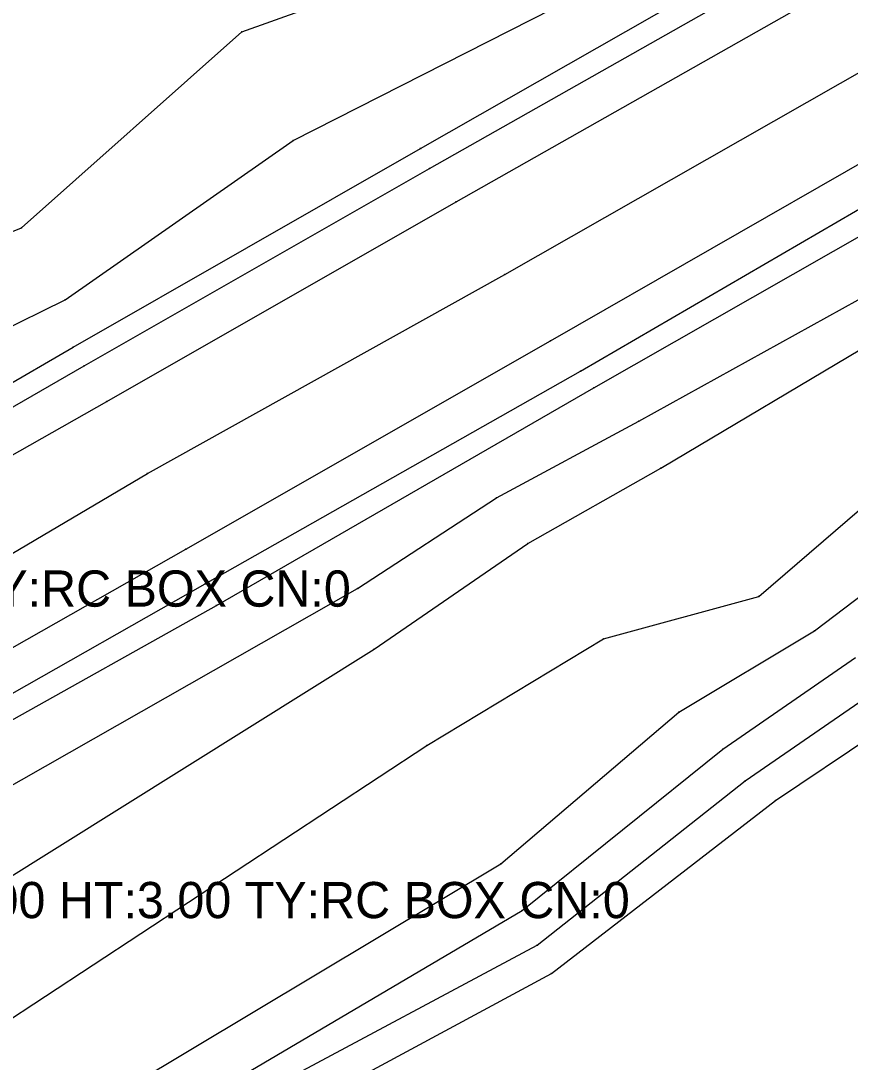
# Model space of a CAD drawing. Extents: x 1419505 to 1434054, y 1956910 to 1968644.
# Drawn here: x 1420140.6 to 1420255, y 1957211.1 to 1957354.8 of the extents above; entities that cross this region are included whole.
import ezdxf

# ---------------------------------------------------------------- set-up
doc = ezdxf.new("R2010")
doc.units = 0
for name, color, linetype in [('S_BREAKLINE', 7, 'Continuous'), ('S_CROSS_DRAIN_ANNOT', 7, 'Continuous'), ('S_DITCHLINE', 7, 'Continuous'), ('S_EDGE_PAVEMENT', 7, 'Continuous'), ('S_GRD_PT_SYM', 7, 'Continuous'), ('S_PAVEMENT_CROWN', 7, 'Continuous'), ('S_RDW_PT_SYM', 7, 'Continuous'), ('S_SHOULDER', 7, 'Continuous')]:
    doc.layers.add(name, color=color, linetype=linetype)

msp = doc.modelspace()

# ---------------------------------------------------------------- linework, layer by layer
at = {"layer": 'S_BREAKLINE'}
for p, q in [((1420171.0272, 1957353.2939), (1420242.6288, 1957378.8926)), ((1420178.1397, 1957338.305), (1420246.7721, 1957373.2022)), ((1420195.6758, 1957337.1809), (1420249.9023, 1957368.1239)), ((1420140.6403, 1957326.2372), (1420171.0272, 1957353.2939)), ((1420146.6607, 1957316.3055), (1420178.1397, 1957338.305)), ((1420147.7647, 1957309.7911), (1420195.6758, 1957337.1809)), ((1420225.8018, 1957299.5814), (1420293.5931, 1957337.1349)), ((1420228.846, 1957293.097), (1420295.8943, 1957332.9986)), ((1420219.6104, 1957304.1687), (1420268.5635, 1957332.1216)), ((1420079.1623, 1957301.7136), (1420140.6403, 1957326.2372)), ((1420242.3638, 1957275.4089), (1420299.7655, 1957324.7231)), ((1420093.7432, 1957290.3199), (1420146.6607, 1957316.3055)), ((1420097.7205, 1957280.7592), (1420147.7647, 1957309.7911)), ((1420250.0783, 1957270.6396), (1420297.5124, 1957306.7949)), ((1420167.564, 1957274.1688), (1420219.6104, 1957304.1687)), ((1420206.2005, 1957289.0128), (1420225.8018, 1957299.5814)), ((1420210.4878, 1957282.6964), (1420228.846, 1957293.097)), ((1420187.0263, 1957276.508), (1420206.2005, 1957289.0128)), ((1420189.2894, 1957268.1244), (1420210.4878, 1957282.6964)), ((1420121.211, 1957239.0335), (1420187.0263, 1957276.508)), ((1420220.9324, 1957269.5495), (1420242.3638, 1957275.4089)), ((1420119.0419, 1957247.0051), (1420167.564, 1957274.1688)), ((1420231.3601, 1957259.4439), (1420250.0783, 1957270.6396)), ((1420196.5619, 1957254.8196), (1420220.9324, 1957269.5495)), ((1420127.2204, 1957229.2889), (1420189.2894, 1957268.1244)), ((1420244.681, 1957247.2601), (1420266.4724, 1957261.923)), ((1420206.8015, 1957238.4975), (1420231.3601, 1957259.4439)), ((1420132.7968, 1957212.9439), (1420196.5619, 1957254.8196)), ((1420213.757, 1957223.3945), (1420244.681, 1957247.2601)), ((1420140.6123, 1957198.9109), (1420206.8015, 1957238.4975)), ((1420143.5154, 1957185.4981), (1420213.757, 1957223.3945))]:
    msp.add_line(p, q, dxfattribs=at)
at = {"layer": 'S_DITCHLINE'}
for p, q in [((1420237.4245, 1957254.3395), (1420255.7287, 1957266.9913)), ((1420240.4737, 1957249.9362), (1420261.3851, 1957264.3802)), ((1420209.7297, 1957232.0681), (1420237.4245, 1957254.3395)), ((1420211.7969, 1957227.2638), (1420240.4737, 1957249.9362)), ((1420142.6674, 1957192.5835), (1420209.7297, 1957232.0681)), ((1420142.5804, 1957190.3334), (1420211.7969, 1957227.2638))]:
    msp.add_line(p, q, dxfattribs=at)
at = {"layer": 'S_EDGE_PAVEMENT'}
for p, q in [((1420200.5981, 1957329.8654), (1420254.2766, 1957360.2364)), ((1420213.62, 1957310.6702), (1420265.1203, 1957340.1861)), ((1420152.421, 1957302.3016), (1420200.5981, 1957329.8654)), ((1420163.3257, 1957281.9013), (1420213.62, 1957310.6702)), ((1420100.8177, 1957273.1157), (1420152.421, 1957302.3016)), ((1420114.3446, 1957254.1415), (1420163.3257, 1957281.9013))]:
    msp.add_line(p, q, dxfattribs=at)
at = {"layer": 'S_GRD_PT_SYM'}
for points in [[(1420171.0272, 1957353.2939), (1420171.0272, 1957353.3439), (1420171.0272, 1957353.2939), (1420170.9772, 1957353.2939), (1420171.0272, 1957353.2939), (1420171.0272, 1957353.2439), (1420171.0272, 1957353.2939), (1420171.0772, 1957353.2939)], [(1420178.1397, 1957338.305), (1420178.1397, 1957338.355), (1420178.1397, 1957338.305), (1420178.0897, 1957338.305), (1420178.1397, 1957338.305), (1420178.1397, 1957338.255), (1420178.1397, 1957338.305), (1420178.1897, 1957338.305)], [(1420195.6758, 1957337.1809), (1420195.6758, 1957337.2309), (1420195.6758, 1957337.1809), (1420195.6258, 1957337.1809), (1420195.6758, 1957337.1809), (1420195.6758, 1957337.1309), (1420195.6758, 1957337.1809), (1420195.7258, 1957337.1809)], [(1420140.6403, 1957326.2372), (1420140.6403, 1957326.2872), (1420140.6403, 1957326.2372), (1420140.5903, 1957326.2372), (1420140.6403, 1957326.2372), (1420140.6403, 1957326.1872), (1420140.6403, 1957326.2372), (1420140.6903, 1957326.2372)], [(1420146.6607, 1957316.3055), (1420146.6607, 1957316.3555), (1420146.6607, 1957316.3055), (1420146.6107, 1957316.3055), (1420146.6607, 1957316.3055), (1420146.6607, 1957316.2555), (1420146.6607, 1957316.3055), (1420146.7107, 1957316.3055)], [(1420147.7647, 1957309.7911), (1420147.7647, 1957309.8411), (1420147.7647, 1957309.7911), (1420147.7147, 1957309.7911), (1420147.7647, 1957309.7911), (1420147.7647, 1957309.7411), (1420147.7647, 1957309.7911), (1420147.8147, 1957309.7911)], [(1420219.6104, 1957304.1687), (1420219.6104, 1957304.2187), (1420219.6104, 1957304.1687), (1420219.5604, 1957304.1687), (1420219.6104, 1957304.1687), (1420219.6104, 1957304.1187), (1420219.6104, 1957304.1687), (1420219.6604, 1957304.1687)], [(1420225.8018, 1957299.5814), (1420225.8018, 1957299.6314), (1420225.8018, 1957299.5814), (1420225.7518, 1957299.5814), (1420225.8018, 1957299.5814), (1420225.8018, 1957299.5314), (1420225.8018, 1957299.5814), (1420225.8518, 1957299.5814)], [(1420228.846, 1957293.097), (1420228.846, 1957293.147), (1420228.846, 1957293.097), (1420228.796, 1957293.097), (1420228.846, 1957293.097), (1420228.846, 1957293.047), (1420228.846, 1957293.097), (1420228.896, 1957293.097)], [(1420206.2005, 1957289.0128), (1420206.2005, 1957289.0628), (1420206.2005, 1957289.0128), (1420206.1505, 1957289.0128), (1420206.2005, 1957289.0128), (1420206.2005, 1957288.9628), (1420206.2005, 1957289.0128), (1420206.2505, 1957289.0128)], [(1420210.4878, 1957282.6964), (1420210.4878, 1957282.7464), (1420210.4878, 1957282.6964), (1420210.4378, 1957282.6964), (1420210.4878, 1957282.6964), (1420210.4878, 1957282.6464), (1420210.4878, 1957282.6964), (1420210.5378, 1957282.6964)], [(1420187.0263, 1957276.508), (1420187.0263, 1957276.558), (1420187.0263, 1957276.508), (1420186.9763, 1957276.508), (1420187.0263, 1957276.508), (1420187.0263, 1957276.458), (1420187.0263, 1957276.508), (1420187.0763, 1957276.508)], [(1420242.3638, 1957275.4089), (1420242.3638, 1957275.4589), (1420242.3638, 1957275.4089), (1420242.3138, 1957275.4089), (1420242.3638, 1957275.4089), (1420242.3638, 1957275.3589), (1420242.3638, 1957275.4089), (1420242.4138, 1957275.4089)], [(1420167.564, 1957274.1688), (1420167.564, 1957274.2188), (1420167.564, 1957274.1688), (1420167.514, 1957274.1688), (1420167.564, 1957274.1688), (1420167.564, 1957274.1188), (1420167.564, 1957274.1688), (1420167.614, 1957274.1688)], [(1420250.0783, 1957270.6396), (1420250.0783, 1957270.6896), (1420250.0783, 1957270.6396), (1420250.0283, 1957270.6396), (1420250.0783, 1957270.6396), (1420250.0783, 1957270.5896), (1420250.0783, 1957270.6396), (1420250.1283, 1957270.6396)], [(1420220.9324, 1957269.5495), (1420220.9324, 1957269.5995), (1420220.9324, 1957269.5495), (1420220.8824, 1957269.5495), (1420220.9324, 1957269.5495), (1420220.9324, 1957269.4995), (1420220.9324, 1957269.5495), (1420220.9824, 1957269.5495)], [(1420189.2894, 1957268.1244), (1420189.2894, 1957268.1744), (1420189.2894, 1957268.1244), (1420189.2394, 1957268.1244), (1420189.2894, 1957268.1244), (1420189.2894, 1957268.0744), (1420189.2894, 1957268.1244), (1420189.3394, 1957268.1244)], [(1420231.3601, 1957259.4439), (1420231.3601, 1957259.4939), (1420231.3601, 1957259.4439), (1420231.3101, 1957259.4439), (1420231.3601, 1957259.4439), (1420231.3601, 1957259.3939), (1420231.3601, 1957259.4439), (1420231.4101, 1957259.4439)], [(1420196.5619, 1957254.8196), (1420196.5619, 1957254.8696), (1420196.5619, 1957254.8196), (1420196.5119, 1957254.8196), (1420196.5619, 1957254.8196), (1420196.5619, 1957254.7696), (1420196.5619, 1957254.8196), (1420196.6119, 1957254.8196)], [(1420237.4245, 1957254.3395), (1420237.4245, 1957254.3895), (1420237.4245, 1957254.3395), (1420237.3745, 1957254.3395), (1420237.4245, 1957254.3395), (1420237.4245, 1957254.2895), (1420237.4245, 1957254.3395), (1420237.4745, 1957254.3395)], [(1420240.4737, 1957249.9362), (1420240.4737, 1957249.9862), (1420240.4737, 1957249.9362), (1420240.4237, 1957249.9362), (1420240.4737, 1957249.9362), (1420240.4737, 1957249.8862), (1420240.4737, 1957249.9362), (1420240.5237, 1957249.9362)], [(1420244.681, 1957247.2601), (1420244.681, 1957247.3101), (1420244.681, 1957247.2601), (1420244.631, 1957247.2601), (1420244.681, 1957247.2601), (1420244.681, 1957247.2101), (1420244.681, 1957247.2601), (1420244.731, 1957247.2601)], [(1420206.8015, 1957238.4975), (1420206.8015, 1957238.5475), (1420206.8015, 1957238.4975), (1420206.7515, 1957238.4975), (1420206.8015, 1957238.4975), (1420206.8015, 1957238.4475), (1420206.8015, 1957238.4975), (1420206.8515, 1957238.4975)], [(1420209.7297, 1957232.0681), (1420209.7297, 1957232.1181), (1420209.7297, 1957232.0681), (1420209.6797, 1957232.0681), (1420209.7297, 1957232.0681), (1420209.7297, 1957232.0181), (1420209.7297, 1957232.0681), (1420209.7797, 1957232.0681)], [(1420211.7969, 1957227.2638), (1420211.7969, 1957227.3138), (1420211.7969, 1957227.2638), (1420211.7469, 1957227.2638), (1420211.7969, 1957227.2638), (1420211.7969, 1957227.2138), (1420211.7969, 1957227.2638), (1420211.8469, 1957227.2638)], [(1420213.757, 1957223.3945), (1420213.757, 1957223.4445), (1420213.757, 1957223.3945), (1420213.707, 1957223.3945), (1420213.757, 1957223.3945), (1420213.757, 1957223.3445), (1420213.757, 1957223.3945), (1420213.807, 1957223.3945)]]:
    msp.add_lwpolyline(points, dxfattribs=at)
at = {"layer": 'S_PAVEMENT_CROWN'}
for p, q in [((1420207.3366, 1957319.8338), (1420259.3559, 1957349.4937)), ((1420158.0084, 1957292.361), (1420207.3366, 1957319.8338)), ((1420106.9871, 1957262.218), (1420158.0084, 1957292.361))]:
    msp.add_line(p, q, dxfattribs=at)
at = {"layer": 'S_RDW_PT_SYM'}
for points in [[(1420196.9439, 1957334.4397), (1420196.9439, 1957334.4897), (1420196.9439, 1957334.4397), (1420196.8939, 1957334.4397), (1420196.9439, 1957334.4397), (1420196.9439, 1957334.3897), (1420196.9439, 1957334.4397), (1420196.9939, 1957334.4397)], [(1420200.5981, 1957329.8654), (1420200.5981, 1957329.9154), (1420200.5981, 1957329.8654), (1420200.5481, 1957329.8654), (1420200.5981, 1957329.8654), (1420200.5981, 1957329.8154), (1420200.5981, 1957329.8654), (1420200.6481, 1957329.8654)], [(1420207.3366, 1957319.8338), (1420207.3366, 1957319.8838), (1420207.3366, 1957319.8338), (1420207.2866, 1957319.8338), (1420207.3366, 1957319.8338), (1420207.3366, 1957319.7838), (1420207.3366, 1957319.8338), (1420207.3866, 1957319.8338)], [(1420213.62, 1957310.6702), (1420213.62, 1957310.7202), (1420213.62, 1957310.6702), (1420213.57, 1957310.6702), (1420213.62, 1957310.6702), (1420213.62, 1957310.6202), (1420213.62, 1957310.6702), (1420213.67, 1957310.6702)], [(1420149.2958, 1957307.2149), (1420149.2958, 1957307.2649), (1420149.2958, 1957307.2149), (1420149.2458, 1957307.2149), (1420149.2958, 1957307.2149), (1420149.2958, 1957307.1649), (1420149.2958, 1957307.2149), (1420149.3458, 1957307.2149)], [(1420217.7572, 1957306.4839), (1420217.7572, 1957306.5339), (1420217.7572, 1957306.4839), (1420217.7072, 1957306.4839), (1420217.7572, 1957306.4839), (1420217.7572, 1957306.4339), (1420217.7572, 1957306.4839), (1420217.8072, 1957306.4839)], [(1420152.421, 1957302.3016), (1420152.421, 1957302.3516), (1420152.421, 1957302.3016), (1420152.371, 1957302.3016), (1420152.421, 1957302.3016), (1420152.421, 1957302.2516), (1420152.421, 1957302.3016), (1420152.471, 1957302.3016)], [(1420158.0084, 1957292.361), (1420158.0084, 1957292.411), (1420158.0084, 1957292.361), (1420157.9584, 1957292.361), (1420158.0084, 1957292.361), (1420158.0084, 1957292.311), (1420158.0084, 1957292.361), (1420158.0584, 1957292.361)], [(1420163.3257, 1957281.9013), (1420163.3257, 1957281.9513), (1420163.3257, 1957281.9013), (1420163.2757, 1957281.9013), (1420163.3257, 1957281.9013), (1420163.3257, 1957281.8513), (1420163.3257, 1957281.9013), (1420163.3757, 1957281.9013)], [(1420165.9929, 1957277.118), (1420165.9929, 1957277.168), (1420165.9929, 1957277.118), (1420165.9429, 1957277.118), (1420165.9929, 1957277.118), (1420165.9929, 1957277.068), (1420165.9929, 1957277.118), (1420166.0429, 1957277.118)]]:
    msp.add_lwpolyline(points, dxfattribs=at)
at = {"layer": 'S_SHOULDER'}
for p, q in [((1420196.9439, 1957334.4397), (1420251.4994, 1957365.3437)), ((1420149.2958, 1957307.2149), (1420196.9439, 1957334.4397)), ((1420217.7572, 1957306.4839), (1420267.2064, 1957335.2758)), ((1420098.8566, 1957278.2571), (1420149.2958, 1957307.2149)), ((1420165.9929, 1957277.118), (1420217.7572, 1957306.4839)), ((1420117.5178, 1957249.6112), (1420165.9929, 1957277.118))]:
    msp.add_line(p, q, dxfattribs=at)

# ---------------------------------------------------------------- texts
at = {"layer": 'S_CROSS_DRAIN_ANNOT'}
for p in [(1420079.4443, 1957273.9851), (1420117.9348, 1957231.0053)]:
    msp.add_text('WD:6.00 HT:3.00 TY:RC BOX CN:0', height=5, dxfattribs=at).set_placement(p)

doc.saveas('drawing.dxf')
